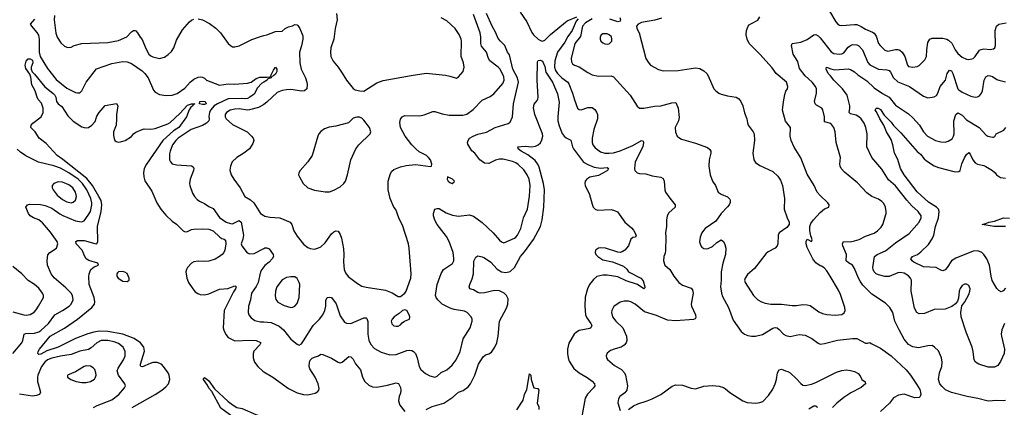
# Model space of a CAD drawing. Header units: inches. Extents: x 1173000 to 1307049, y 522583 to 678455.
# Tile 490 of 617: x 1217732 to 1226880, y 644391 to 647991. Entities that reach past the tile are written whole.
import ezdxf

# ---------------------------------------------------------------- set-up
doc = ezdxf.new("R2010")
doc.units = ezdxf.units.IN
doc.header["$MEASUREMENT"] = 0
doc.layers.add('B2614', color=7, linetype='Continuous')
doc.layers.add('B2624', color=7, linetype='Continuous')

msp = doc.modelspace()

# ---------------------------------------------------------------- linework, layer by layer
at = {"layer": 'B2614', "color": 5}
for points, elevation in [([(1217870, 647994.7), (1217830.8, 647950), (1217842.8, 647930), (1217893, 647873), (1217906.5, 647846.5), (1217914.4, 647810), (1217912.1, 647690), (1217923.2, 647650), (1217990, 647537), (1218070, 647434.7), (1218170, 647354), (1218250, 647314), (1218270, 647310.4), (1218290, 647313), (1218309.7, 647330.3), (1218348.7, 647411.3), (1218446.6, 647533.4), (1218590, 647583.7), (1218690, 647602.9), (1218730, 647599.1), (1218770, 647582.8), (1218870, 647515.2), (1218896.5, 647490), (1218925.4, 647450), (1218975.9, 647335.9), (1218990, 647317.1), (1219030, 647297.4), (1219092.6, 647287.4), (1219150, 647288.9), (1219194.8, 647305.2), (1219266.6, 647353.4), (1219315.1, 647410), (1219350, 647437.1), (1219390, 647457.3), (1219410, 647460.7), (1219430, 647457.3), (1219450, 647446.8), (1219468.7, 647428.7), (1219590, 647383.7), (1219670, 647395.5), (1219728.6, 647391.4), (1219850, 647402), (1219883, 647410), (1219930, 647443.2), (1219963.6, 647456.4), (1220000, 647456.1)], 1040), ([(1218056.3, 648030), (1218053.2, 647990), (1218067.3, 647867.3), (1218080.3, 647830), (1218115.1, 647775.1), (1218150, 647745.5), (1218170, 647735.5), (1218190, 647732.7), (1218210, 647735.5), (1218239, 647750), (1218310, 647770.3), (1218550, 647777.7), (1218650, 647798.3), (1218727.3, 647832.7), (1218770, 647878.4), (1218790, 647891.8), (1218802, 647890), (1218810, 647888), (1218828, 647870), (1218850.2, 647830.2), (1218870, 647805.5), (1218903.8, 647723.8), (1218931.2, 647671.2), (1218950, 647654), (1218970, 647645.3), (1219030, 647632), (1219076.3, 647643.7), (1219112.9, 647667.1), (1219143.1, 647696.9), (1219163.1, 647730), (1219190, 647801), (1219243.7, 647896.3), (1219309.7, 647970.3), (1219330, 647986), (1219350, 647994.4)], 1060), ([(1219390, 647998), (1219430, 647990.3), (1219496.6, 647956.6), (1219553.5, 647913.5), (1219599, 647870), (1219670, 647770.4), (1219690, 647750.4), (1219710, 647740.4), (1219730, 647737.6), (1219770, 647748.5), (1219890, 647806.7), (1219970, 647836.1), (1220000, 647843.9)], 1060), ([(1218778, 644390), (1218992.4, 644510), (1219054, 644550), (1219090, 644580.3), (1219114.6, 644610), (1219127.4, 644650), (1219121.4, 644690), (1219110.6, 644710), (1219070, 644770.7), (1219050, 644789.8), (1219010, 644806.9), (1218970, 644806.9), (1218927.6, 644792.4), (1218890, 644773.5), (1218870, 644767), (1218859.3, 644770), (1218854.9, 644774.9), (1218854, 644790), (1218892.5, 644912.5), (1218885.6, 644950), (1218855.4, 644990), (1218794.6, 645030), (1218690, 645069.2), (1218550, 645094.1), (1218470, 645097.8), (1218421.1, 645090), (1218365.8, 645074.2), (1218250.3, 645030), (1218090, 644948.4), (1217986, 644914), (1217930, 644884.6), (1217910, 644882.4), (1217900.4, 644890), (1217904.2, 644910), (1217916.1, 644930), (1218015.3, 645050), (1218150, 645126.8), (1218270.7, 645210), (1218401.8, 645318.2), (1218426.6, 645350), (1218430.8, 645370), (1218424.2, 645410), (1218377.3, 645530), (1218374, 645606), (1218377, 645630), (1218393.2, 645670), (1218424.1, 645695.9), (1218466, 645710), (1218459, 645730), (1218374.8, 645754.8), (1218350.6, 645770.6), (1218336.8, 645790), (1218311.6, 645851.6), (1218256.2, 645910), (1218253.2, 645930), (1218270, 645939.3), (1218330, 645938.5), (1218430, 645911.3), (1218450, 645910.4), (1218459.8, 645930), (1218455, 646070), (1218489.1, 646210), (1218497.1, 646270), (1218488.7, 646310), (1218469.1, 646350), (1218408.4, 646450), (1218355, 646515), (1218132.5, 646692.5), (1218079.4, 646730), (1217979.8, 646839.8), (1217912.7, 646890), (1217876, 646950), (1217837.2, 646990), (1217839.3, 647010), (1217855.1, 647030), (1217931.6, 647090), (1217949.7, 647130), (1217950.5, 647169.5), (1217934.5, 647214.5), (1217904.5, 647250), (1217894, 647270), (1217874.8, 647330), (1217846.1, 647386.1), (1217835.6, 647455.6), (1217825.1, 647485.1), (1217790, 647536.3), (1217784.2, 647570), (1217792.9, 647607.1), (1217810, 647627.7), (1217830, 647626), (1217850, 647613.6), (1217854.6, 647590), (1217837.6, 647550), (1217837.6, 647530), (1217847.5, 647507.5), (1217870, 647485.6), (1217965.9, 647365.9), (1218039.5, 647310), (1218059.2, 647290), (1218069.2, 647270), (1218073.1, 647230), (1218090, 647210.2), (1218123.5, 647183.5), (1218178.8, 647098.8), (1218229.3, 647049.3), (1218310, 646996.5), (1218330, 646988.7), (1218353.9, 646986.1), (1218370.9, 646989.1), (1218402.9, 647010), (1218433.6, 647046.4), (1218450, 647094.8), (1218469.6, 647130), (1218526.2, 647193.8), (1218633.2, 647213.2), (1218643.8, 647190), (1218630.5, 647110.5), (1218633, 647070), (1218628.5, 647010), (1218605.5, 646950), (1218604.4, 646915.6), (1218608.8, 646888.8), (1218617.3, 646870), (1218630, 646859.1), (1218650, 646853), (1218670, 646854.9), (1218713.2, 646870), (1218770, 646905.5), (1218789.7, 646930.3), (1218810, 646945.5), (1218869.7, 646970.3), (1218890, 646976.4), (1218950, 646973.4), (1218990, 646981.3), (1219110, 647022.8), (1219130, 647035.3), (1219219.4, 647120.6), (1219290, 647196), (1219329.2, 647210), (1219361, 647210), (1219341.1, 647198.9), (1219340.3, 647190), (1219323, 647177), (1219306.1, 647153.9), (1219281.5, 647090), (1219210, 646990.6), (1219161.6, 646958.4), (1219060.9, 646870), (1218911.1, 646650), (1218890.2, 646610), (1218883.2, 646570), (1218884.4, 646530), (1218895.1, 646495.1), (1218959.3, 646399.3), (1219005.5, 646290), (1219042.4, 646230), (1219090, 646176.4), (1219150, 646120.4), (1219190, 646092.7), (1219250, 646030.4), (1219270, 646020.3), (1219290, 646022), (1219330, 646041.3), (1219350, 646045.7), (1219430, 646049.3), (1219490, 646045.8), (1219530.3, 646030), (1219592.7, 645970), (1219610, 645959), (1219632.5, 645952.5), (1219643.2, 645943.2), (1219648.8, 645910), (1219639, 645850), (1219630.1, 645830), (1219613.1, 645810), (1219590, 645792.5), (1219550, 645768), (1219490, 645749.3), (1219450, 645744.3), (1219390, 645748.9), (1219350, 645741), (1219328.9, 645730), (1219292.3, 645687.7), (1219280.8, 645670), (1219276.9, 645650), (1219285.8, 645590), (1219299.5, 645550), (1219339.5, 645490), (1219363.5, 645463.5), (1219387.6, 645447.6), (1219410, 645439.1), (1219450, 645434.4), (1219490, 645443.5), (1219590, 645487.5), (1219666.3, 645493.7), (1219730, 645518.3), (1219737.3, 645517.3), (1219743.8, 645510), (1219736.9, 645490), (1219717.8, 645462.2), (1219631.8, 645290), (1219624, 645130), (1219627.9, 645107.9), (1219646.6, 645066.6), (1219670, 645038), (1219730, 645007.6), (1219870, 645015), (1219931, 645010), (1219970, 644992.4), (1219972, 644990), (1219964.6, 644970), (1219909, 644911), (1219900.2, 644890), (1219900.2, 644850), (1219913.4, 644810), (1219944, 644770), (1219990, 644726.3), (1220000, 644720.4)], 1020), ([(1220000, 647411.6), (1219980.4, 647399.6), (1219941.9, 647358.1), (1219910, 647299.3), (1219870, 647269.9), (1219850, 647259.3), (1219830, 647256), (1219790, 647260.1), (1219670, 647254.9), (1219570, 647210.9), (1219538.8, 647190), (1219504.4, 647150), (1219494.4, 647130), (1219488.3, 647091.8), (1219493, 647070), (1219489.3, 647050), (1219469.2, 647030), (1219430, 647007.9), (1219324.5, 646970), (1219205.2, 646890), (1219181.8, 646870), (1219152, 646830), (1219129.4, 646770), (1219125.3, 646745.3), (1219124.7, 646690), (1219133.4, 646670), (1219150, 646652), (1219190, 646641.5), (1219330, 646632.7), (1219343.8, 646623.8), (1219350.4, 646610), (1219348.5, 646590), (1219316, 646510), (1219310.3, 646470.3), (1219312, 646450), (1219339.3, 646379.3), (1219356.4, 646350), (1219382, 646322), (1219404.4, 646304.4), (1219450, 646283.1), (1219490, 646256), (1219530, 646236), (1219590, 646152.6), (1219650, 646108.7), (1219690, 646096.8), (1219710, 646096.1), (1219770, 646126.8), (1219789.1, 646109.1), (1219811.9, 645990), (1219806.9, 645953.1), (1219790.2, 645910), (1219797, 645890), (1219845.2, 645825.2), (1219870, 645815.3), (1219910, 645819), (1220000, 645865.1)], 1040), ([(1220000, 647203.1), (1219990, 647195.8), (1219950, 647176.4), (1219867.7, 647152.2), (1219848.9, 647151.1), (1219770, 647163.5), (1219730, 647160.8), (1219687.7, 647150), (1219654.4, 647130), (1219642.6, 647110), (1219642, 647090), (1219649.2, 647069.2), (1219710, 647018.4), (1219844.9, 646950), (1219887.3, 646910), (1219902.8, 646890), (1219906.8, 646870), (1219898.5, 646841.5), (1219866, 646790), (1219814.8, 646750), (1219750, 646711.8), (1219708, 646670), (1219690.5, 646630), (1219685.8, 646594.2), (1219698, 646550), (1219720.5, 646510), (1219779.3, 646430), (1219824, 646350), (1219876.5, 646316.5), (1219909, 646289), (1219970.3, 646190.3), (1220000, 646171.3)], 1060), ([(1217670, 644888.9), (1217750.8, 644990), (1217760.9, 645010), (1217775.1, 645070), (1217790, 645077.4), (1217870, 645078.2), (1217909.9, 645090.1), (1217930, 645103.8), (1218000.4, 645170), (1218060.4, 645250), (1218130, 645288.3), (1218192.3, 645330), (1218210.9, 645350), (1218228.7, 645390), (1218223.9, 645430), (1218211.5, 645451.5), (1218160.8, 645500.8), (1218052.5, 645592.5), (1218026.2, 645630), (1217991.2, 645710), (1217988.2, 645750), (1217993.6, 645806.4), (1218012.7, 645830), (1218073.3, 645870), (1218086.6, 645910), (1218079.1, 645930), (1218018.1, 646018.2), (1217944.8, 646104.8), (1217910, 646131.1), (1217862, 646150), (1217829.4, 646170), (1217814.5, 646190), (1217789.5, 646250.5), (1217804, 646270), (1217824, 646276), (1217926.8, 646273.2), (1217970, 646265), (1218030, 646239.8), (1218106.5, 646186.5), (1218133.1, 646173.1), (1218250, 646123.8), (1218305.4, 646114.6), (1218330, 646123.6), (1218370, 646173.8), (1218390, 646210.4), (1218404, 646270), (1218403.2, 646290), (1218392.2, 646330), (1218356.6, 646410), (1218315.9, 646470), (1218275.8, 646510), (1218190, 646569.9), (1218110, 646612), (1218050, 646634.9), (1217906.5, 646666.5), (1217790, 646726.4), (1217739.5, 646759.5), (1217710, 646787.2)], 1040), ([(1217670, 645275.9), (1217770, 645249.3), (1217793.3, 645246.7), (1217830, 645251.5), (1217866.3, 645273.7), (1217884.5, 645295.5), (1217908.5, 645330), (1217952.6, 645410), (1217952.3, 645430), (1217944.8, 645450), (1217910, 645497.7), (1217870, 645532.2), (1217809.9, 645569.9), (1217751.7, 645631.7), (1217670, 645698)], 1060), ([(1220000, 645694), (1219980.6, 645670), (1219971, 645650), (1219949.2, 645550), (1219930, 645513.3), (1219886.7, 645450), (1219875.8, 645390), (1219857.3, 645330), (1219855.2, 645270), (1219862.3, 645250), (1219882.2, 645222.2), (1219917.8, 645197.8), (1219970, 645185.8), (1220000, 645183.6)], 1040), ([(1218419.6, 644390), (1218452.2, 644407.8), (1218590, 644459.7), (1218654.3, 644510), (1218705.1, 644570), (1218714, 644590), (1218709.6, 644610), (1218649.8, 644690), (1218638, 644730), (1218645.8, 644754.2), (1218696, 644830), (1218713.5, 644870), (1218712.9, 644910), (1218693.1, 644950), (1218650, 644984), (1218610, 645000.2), (1218550, 645012.5), (1218490.7, 645010), (1218449.2, 644990.8), (1218397.8, 644942.2), (1218371.8, 644928.2), (1218290, 644913.2), (1218210, 644880.2), (1218110, 644865), (1218030, 644846.9), (1217990, 644830.4), (1217965.1, 644810), (1217935.1, 644770), (1217901.8, 644690), (1217897.3, 644670), (1217898.1, 644630), (1217927.2, 644530), (1217917.1, 644510), (1217890, 644499.2), (1217850, 644495.5), (1217730, 644514)], 1040), ([(1220000, 644019), (1219993.8, 644033.8), (1219922.8, 644122.8), (1219844.7, 644184.7), (1219778, 644230), (1219757, 644250), (1219729.4, 644290), (1219602, 644382), (1219516.3, 644536.3), (1219490, 644568.2), (1219476.6, 644596.6), (1219440.7, 644650), (1219441.2, 644658.8), (1219450, 644666.8), (1219472.4, 644652.4), (1219490, 644636.4), (1219542.8, 644562.8), (1219670, 644444.2), (1219717.1, 644410), (1219750.8, 644390), (1219798.9, 644378.9), (1219924.9, 644324.9), (1220000, 644299)], 980)]:
    msp.add_lwpolyline(points, dxfattribs=dict(at, elevation=elevation))
for points, elevation in [([(1219430, 647203.4), (1219402.7, 647210), (1219407.3, 647230), (1219430, 647235.4), (1219457.1, 647230), (1219464.6, 647210), (1219450, 647204)], 1020), ([(1218090, 646483.5), (1218050.2, 646469.8), (1218034.4, 646450), (1218034, 646430), (1218043.7, 646410), (1218081.9, 646361.9), (1218130, 646321.2), (1218170, 646298.2), (1218210, 646290.2), (1218230, 646295.6), (1218250, 646314.9), (1218260.7, 646350), (1218252.2, 646390), (1218226.8, 646430), (1218190, 646457.3), (1218130, 646483.2)], 1060), ([(1218688, 645652), (1218650.8, 645649.2), (1218640.7, 645639.3), (1218636, 645630), (1218636, 645610), (1218646.8, 645590), (1218690, 645563.1), (1218730, 645559.3), (1218749.2, 645570), (1218749.3, 645590), (1218730, 645632.3), (1218710, 645646.6)], 1020), ([(1218350, 644775.3), (1218330, 644769.7), (1218250, 644721.3), (1218178, 644690), (1218178, 644670), (1218208.6, 644648.6), (1218258, 644630), (1218310, 644621.7), (1218350, 644621.7), (1218390, 644628.8), (1218426.7, 644653.3), (1218437.6, 644670), (1218442.4, 644690), (1218441.3, 644710), (1218430, 644740.9), (1218416.5, 644756.5), (1218390, 644772.2)], 1060)]:
    msp.add_lwpolyline(points, close=True, dxfattribs=dict(at, elevation=elevation))
at = {"layer": 'B2624', "color": 5}
for points, elevation in [([(1220000, 645183.6), (1220070, 645178.5), (1220144.3, 645144.3), (1220183.6, 645110), (1220250, 645023.8), (1220310, 644977.1), (1220330, 644967.7), (1220350, 644979.3), (1220370, 645006.7), (1220460.4, 645150), (1220518.5, 645210), (1220550, 645250.4), (1220567.8, 645290), (1220575.3, 645330), (1220578, 645382), (1220589.4, 645410), (1220610, 645414.9), (1220630, 645410.4), (1220673.1, 645353.1), (1220710, 645240.4), (1220750, 645182), (1220770, 645173.4), (1220810, 645168), (1220930, 645222.6), (1220950, 645221.3), (1220956.2, 645216.2), (1220967.9, 645187.9), (1220966, 645070), (1220975, 645015), (1220994.2, 644974.2), (1221030, 644936.9), (1221090, 644904), (1221170, 644876.5), (1221230, 644882.3), (1221330, 644917.7), (1221350, 644920.9), (1221376.7, 644916.7), (1221390.2, 644910.2), (1221410.2, 644890), (1221425.2, 644850), (1221445.3, 644770), (1221460.8, 644740.8), (1221503.8, 644703.8), (1221541.8, 644681.8), (1221590, 644670.3), (1221610, 644678.7), (1221647, 644713), (1221700.4, 644739.6), (1221750, 644781.7), (1221788.6, 644830), (1221823.8, 644910), (1221853.8, 645026.2), (1221918.3, 645130), (1221936, 645190), (1221935.1, 645210), (1221927.3, 645230), (1221890, 645271.8), (1221864.4, 645284.4), (1221770, 645297.6), (1221730.7, 645310.7), (1221658.4, 645350), (1221616.2, 645390), (1221603, 645410), (1221596.9, 645430), (1221598, 645450), (1221612.1, 645530), (1221647.1, 645632.9), (1221670.9, 645669.1), (1221752.9, 645727.1), (1221764.7, 645750), (1221766.6, 645773.4), (1221758.7, 645830), (1221723.5, 645930), (1221697.4, 645977.4), (1221609.7, 646090), (1221588, 646130), (1221577.6, 646170), (1221577.6, 646190), (1221589.3, 646230), (1221610, 646238), (1221630, 646236.4), (1221695.9, 646195.9), (1221754.4, 646174.4), (1221810, 646167.3), (1221910, 646176.9), (1221947.2, 646167.2), (1222030, 646108.5), (1222130.9, 646010.9), (1222190, 645943.1), (1222210, 645926.4), (1222230, 645919.3), (1222330, 645960.2), (1222343, 645970), (1222356.8, 645990), (1222388.3, 646051.7), (1222414, 646150), (1222449, 646231), (1222470, 646352), (1222474.8, 646450), (1222465.8, 646510), (1222445.8, 646550), (1222415.5, 646595.5), (1222364.8, 646644.8), (1222341.7, 646661.7), (1222310, 646675.3), (1222223.6, 646696.4), (1222190, 646694.3), (1222154.5, 646685.5), (1222090, 646656.3), (1222050, 646658.7), (1222008, 646688), (1221962.4, 646750), (1221934.2, 646774.2), (1221894.8, 646834.8), (1221892.3, 646850), (1221898.4, 646870), (1221912, 646890), (1221944.5, 646910), (1221990, 646927.5), (1222070, 646944.7), (1222149.1, 646990.9), (1222270, 647025.7), (1222290, 647039.3), (1222312.1, 647087.9), (1222320.2, 647210), (1222368.1, 647410), (1222358.9, 647450), (1222314.3, 647530), (1222283.1, 647663.1), (1222264.8, 647690), (1222238.4, 647750), (1222198.2, 647790), (1222177.7, 647817.7), (1222157, 647870), (1222123, 647930), (1222069.9, 648050)], 1040), ([(1220676.9, 648050), (1220680.9, 647990), (1220662.4, 647910), (1220652, 647810), (1220624.2, 647730), (1220619.5, 647690), (1220623.7, 647650), (1220645.4, 647605.4), (1220690, 647550.7), (1220730, 647495.5), (1220770, 647427.7), (1220830, 647351), (1220850, 647341), (1220892, 647330), (1220930, 647326.7), (1221050, 647403.7), (1221110, 647425.3), (1221370, 647473.7), (1221510, 647493.7), (1221690, 647474.9), (1221730, 647467.7), (1221791.5, 647448.5), (1221810, 647458.8), (1221852.3, 647510), (1221860.7, 647550), (1221854.3, 647590), (1221833.6, 647650), (1221837.6, 647790), (1221834.2, 647810), (1221814.6, 647854.6), (1221779.7, 647910), (1221701.7, 647981.7), (1221647.4, 648007.4)], 1080), ([(1222382.4, 648062.4), (1222445.4, 647970), (1222490, 647871.3), (1222506, 647850), (1222550, 647808.7), (1222570, 647796.3), (1222590, 647792.7), (1222610, 647800.2), (1222665.1, 647854.9), (1222819.9, 647980.1), (1222910, 648018.9)], 1040), ([(1225256.1, 648070), (1225314, 647970), (1225332.2, 647950), (1225350, 647940.2), (1225370, 647936.5), (1225487.5, 647947.5), (1225510, 647944.9), (1225550, 647927.6), (1225590, 647901.8), (1225655.1, 647875.1), (1225670, 647864.9), (1225690, 647838.4), (1225712.9, 647770), (1225726.3, 647750), (1225770, 647706.7), (1225798.7, 647698.7), (1225870, 647712.8), (1225890, 647714.5), (1225910, 647709.1), (1225930.7, 647690.7), (1225955.2, 647650), (1225980.5, 647570), (1225990, 647557.3), (1226030, 647548.7), (1226070, 647555.3), (1226090, 647564.9), (1226143.1, 647616.9), (1226156.9, 647650), (1226159.7, 647710), (1226170, 647778.8), (1226189.6, 647810), (1226210, 647818.5), (1226310, 647818.5), (1226346.8, 647810), (1226361.8, 647801.8), (1226392.2, 647772.2), (1226424.2, 647710), (1226450, 647678), (1226490, 647644.2), (1226530, 647624.5), (1226550, 647621.2), (1226590, 647631.5), (1226610.5, 647649.5), (1226650, 647708.7), (1226664.4, 647715.6), (1226690, 647721.3), (1226750, 647714.9), (1226779.6, 647720.4), (1226791.5, 647728.5), (1226797.6, 647750), (1226795.8, 647890), (1226807.9, 647932.1), (1226830.7, 647949.3), (1226897.9, 647962.1)], 1080), ([(1220000, 646171.3), (1220010, 646164.9), (1220056.2, 646156.2), (1220150, 646150.3), (1220244.9, 646110), (1220260.4, 646090), (1220278.4, 646030), (1220310, 645980.7), (1220370, 645907.3), (1220410, 645873.4), (1220430, 645865.5), (1220470, 645859.1), (1220510, 645870.6), (1220530, 645882), (1220570, 645918), (1220630, 646000.5), (1220650, 646019.3), (1220670, 646030.4), (1220690, 646027.3), (1220710, 645994.8), (1220721.6, 645961.6), (1220742, 645862), (1220745.2, 645810), (1220741.4, 645741.4), (1220747.9, 645670), (1220759.3, 645639.3), (1220784.3, 645604.3), (1220870, 645539.5), (1220910, 645517), (1220950, 645506.3), (1221130, 645478.5), (1221192.4, 645452.4), (1221250, 645420.7), (1221270, 645421), (1221310, 645450.8), (1221323.7, 645470), (1221366, 645590), (1221368, 645630), (1221351.3, 645870), (1221344.2, 645910), (1221293.2, 646073.2), (1221256.3, 646150), (1221228.2, 646228.2), (1221209.8, 646249.8), (1221175.8, 646330), (1221155.6, 646410), (1221157, 646490), (1221176.6, 646563.4), (1221190, 646582.8), (1221210, 646598), (1221270, 646625.5), (1221323.3, 646636.7), (1221410, 646644.9), (1221550, 646626.8), (1221558, 646630), (1221562, 646650), (1221549.2, 646690), (1221532, 646710), (1221512, 646730), (1221444.8, 646764.8), (1221411.5, 646791.5), (1221374.7, 646830), (1221312.6, 646910), (1221271.3, 646990), (1221263.6, 647036.4), (1221271.5, 647068.5), (1221286, 647090), (1221310, 647101.6), (1221450, 647097.4), (1221490, 647105.7), (1221570, 647137), (1221590, 647138.7), (1221656.7, 647116.7), (1221723, 647103), (1221850, 647105.5), (1221886.7, 647113.3), (1221944.2, 647155.8), (1222030, 647243.7), (1222103.3, 647276.7), (1222138.6, 647301.4), (1222220.2, 647399.8), (1222233.4, 647430), (1222230, 647460.7), (1222196.1, 647530), (1222178.3, 647550), (1222099.1, 647610), (1222086.8, 647630), (1222069.8, 647689.8), (1222023.9, 647743.9), (1222016.5, 647770), (1222017, 647830), (1222011.3, 647870), (1221950, 648038.7)], 1060), ([(1222920.9, 647999.1), (1222903.4, 647976.6), (1222864.4, 647890), (1222825, 647835), (1222797.4, 647782.6), (1222729.2, 647690), (1222704.2, 647610), (1222700.8, 647550), (1222710, 647520.2), (1222729.5, 647490), (1222770, 647452.1), (1222825.8, 647410), (1222835.8, 647395.8), (1222867.5, 647310), (1222885.6, 647245.6), (1222916.3, 647170), (1222930, 647156.3), (1222950, 647154.4), (1223010, 647174.4), (1223050, 647176), (1223077.3, 647157.3), (1223092.7, 647132.7), (1223100.3, 647110), (1223099.2, 647070), (1223066, 646970), (1223050.2, 646890.2), (1223051, 646851), (1223058, 646830), (1223079.5, 646799.5), (1223130, 646763.1), (1223170, 646750.3), (1223210.2, 646750.2), (1223250, 646754.8), (1223310, 646772.4), (1223430, 646821.5), (1223510, 646870.2), (1223523.9, 646863.9), (1223529, 646849), (1223520.7, 646810), (1223450.2, 646670), (1223443.6, 646610), (1223447.4, 646590), (1223468, 646570), (1223490, 646560.9), (1223550, 646559.5), (1223610, 646540.9), (1223690, 646528.7), (1223710, 646517.1), (1223720.3, 646490), (1223727, 646410), (1223733.4, 646390), (1223771.7, 646331.7), (1223821, 646270), (1223821, 646250), (1223762.7, 646197.2), (1223748.4, 646170), (1223742.6, 646130), (1223742, 646070), (1223732.3, 646012.3), (1223736, 645970), (1223733.8, 645846.2), (1223730, 645822), (1223716.3, 645790), (1223714, 645750), (1223727.3, 645710), (1223771.7, 645671.7), (1223810, 645607.3), (1223856.3, 645550), (1223890, 645526), (1223970, 645497.3), (1223983, 645483), (1223990.4, 645450), (1223971.8, 645350), (1223974.9, 645330), (1224012, 645250), (1224014.9, 645225.1), (1224007.9, 645212.1), (1223994, 645206), (1223830, 645192.9), (1223750, 645198.4), (1223650, 645242.3), (1223537.4, 645277.4), (1223450, 645348), (1223410, 645369.6), (1223390, 645375.1), (1223350, 645377.6), (1223310, 645367.3), (1223253.9, 645326.1), (1223232.4, 645290), (1223230.4, 645270), (1223241.3, 645230), (1223270.4, 645190), (1223337, 645130), (1223370.5, 645050), (1223373.4, 645010), (1223367.3, 644990), (1223350, 644967), (1223321, 644950), (1223265.1, 644934.9), (1223222.5, 644917.5), (1223190, 644892.3), (1223182, 644870), (1223184, 644850), (1223193.7, 644833.7), (1223259.4, 644779.4), (1223322.2, 644742.2), (1223350.3, 644710), (1223361.3, 644690), (1223381, 644590), (1223374, 644550), (1223355.2, 644524.8), (1223308.3, 644491.7), (1223296.3, 644470), (1223290.8, 644430.8), (1223310, 644362)], 1040), ([(1223050, 647997.5), (1222990, 647962.5), (1222962.9, 647930), (1222944, 647836), (1222890.1, 647769.9), (1222856.5, 647630), (1222859.6, 647599.6), (1222870, 647582.4), (1222887.7, 647570), (1222930, 647553.1), (1223010, 647499.6), (1223050, 647479), (1223110, 647466.5), (1223228.7, 647468.7), (1223250, 647461.6), (1223403.8, 647290), (1223468.6, 647188.6), (1223490, 647170.7), (1223530, 647168.5), (1223630, 647187.9), (1223690, 647190.4), (1223790, 647219.3), (1223830, 647220.7), (1223849.1, 647170), (1223858, 647082), (1223852.4, 647050), (1223823.8, 646990), (1223826.2, 646946.2), (1223840.7, 646910), (1223855.2, 646895.2), (1223882, 646882), (1224010, 646843.8), (1224122.3, 646802.3), (1224145.1, 646785.1), (1224152.4, 646770), (1224152.2, 646750), (1224139.5, 646690), (1224136.4, 646630), (1224148.2, 646550), (1224170, 646491.3), (1224196.3, 646450), (1224222, 646390), (1224250, 646370.5), (1224310, 646346), (1224330, 646322.8), (1224334.6, 646310), (1224333.1, 646293.1), (1224323.7, 646270), (1224310, 646251.8), (1224250, 646191.8), (1224199.6, 646120.4), (1224100.7, 646050), (1224085.8, 646034.1), (1224070.6, 646010), (1224055.5, 645970), (1224048.4, 645928.4), (1224060.7, 645890), (1224070, 645878.8), (1224090, 645865.5), (1224110, 645861.6), (1224130, 645864.4), (1224170, 645884.4), (1224210, 645922), (1224250, 645946), (1224270, 645932), (1224284.1, 645904.1), (1224292.7, 645870), (1224290.4, 645810), (1224265.3, 645730), (1224250.2, 645649.8), (1224250.2, 645570), (1224244.6, 645510), (1224251.5, 645451.5), (1224260.6, 645420.6), (1224316.9, 645316.9), (1224360.4, 645200.4), (1224434.3, 645094.3), (1224466.8, 645070), (1224497.7, 645057.7), (1224530.3, 645050.3), (1224570, 645051.5), (1224632.6, 645067.4), (1224730, 645124.6), (1224750, 645130.3), (1224768.7, 645128.7), (1224790, 645113), (1224830, 645070.6), (1224850, 645058), (1224890, 645048.4), (1224973.3, 645066.7), (1225030, 645060.9), (1225090.9, 645030.9), (1225150, 644986), (1225170, 644977), (1225210, 644981.7), (1225330, 645013.8), (1225470, 645031.1), (1225510, 645031), (1225590, 644986.4), (1225610, 644986), (1225630, 644994), (1225642.8, 644982.8), (1225730, 644939.5), (1225828.2, 644868.2), (1225970, 644738), (1226008.2, 644690), (1226065.1, 644605.1), (1226094.6, 644554.6), (1226101.6, 644530), (1226103.8, 644510), (1226097.3, 644490), (1226090, 644482.7), (1226050, 644477), (1225950, 644511.8), (1225897.3, 644502.7), (1225850, 644479.3), (1225813.4, 644430), (1225730, 644351.8)], 1060), ([(1223307.8, 648010), (1223315.2, 647990), (1223310, 647977), (1223290, 647972.5), (1223214.7, 647994.7)], 1060), ([(1223694.2, 648005.8), (1223634.6, 647985.4), (1223510, 647964.5), (1223477.1, 647950), (1223463.6, 647930), (1223466.7, 647910), (1223488.5, 647868.5), (1223550.4, 647630), (1223570, 647596.3), (1223593.4, 647570), (1223667.7, 647527.7), (1223710, 647515.8), (1223850, 647518.7), (1224010, 647545.3), (1224050, 647536.4), (1224090, 647516.4), (1224117.1, 647490), (1224130.3, 647470), (1224181, 647350), (1224198.8, 647330), (1224226.8, 647310), (1224250, 647300.4), (1224310, 647282.6), (1224390.3, 647270.3), (1224415.1, 647255.1), (1224433.4, 647230), (1224450, 647191.3), (1224466.6, 647126.6), (1224488, 647070), (1224493.2, 647033.2), (1224502, 647010), (1224546, 646950), (1224554.9, 646930), (1224559.1, 646870), (1224543, 646750), (1224553.4, 646690), (1224570, 646664.9), (1224610, 646637.1), (1224730, 646581.6), (1224776.7, 646536.7), (1224799.6, 646499.6), (1224818.3, 646450), (1224839.3, 646330), (1224834.9, 646230), (1224861.5, 646150), (1224880.2, 646110), (1224881.6, 646090), (1224859.3, 646060.7), (1224788.5, 646010), (1224778.4, 645990), (1224777.1, 645910), (1224770, 645889.3), (1224750.7, 645870), (1224686.3, 645833.7), (1224665.2, 645814.8), (1224559.5, 645680.5), (1224494.6, 645625.4), (1224472.1, 645590), (1224467.6, 645570), (1224472, 645550), (1224550.2, 645430.2), (1224590.6, 645390), (1224624, 645370), (1224657.5, 645357.5), (1224710, 645349.1), (1224810, 645349.3), (1224910, 645335.2), (1224950, 645335), (1225010, 645344.9), (1225050, 645343.6), (1225075.1, 645335.1), (1225158.4, 645278.4), (1225190, 645262.3), (1225232.8, 645252.8), (1225310, 645246.5), (1225370, 645252.4), (1225392.2, 645267.8), (1225400.5, 645290), (1225397.8, 645317.8), (1225359.1, 645439.1), (1225340, 645480), (1225263, 645610), (1225230, 645657.2), (1225206.6, 645686.6), (1225182, 645702), (1225170, 645704.5), (1225130, 645734), (1225100.5, 645770), (1225050, 645875.3), (1225039.3, 645910), (1225039, 645930), (1225050, 645951.3), (1225090, 645932), (1225094.5, 645945.5), (1225090, 645968), (1225082, 645982), (1225074.7, 646030), (1225073.6, 646070), (1225081.7, 646098.3), (1225106.7, 646133.3), (1225170, 646199.1), (1225210, 646234.8), (1225249, 646251), (1225253.2, 646270), (1225241.2, 646290), (1225170, 646357), (1225142.9, 646390), (1225113.6, 646450), (1225050, 646557.2), (1224990, 646709.2), (1224926.7, 646806.7), (1224900.5, 646870), (1224891.2, 646910), (1224893.3, 646990), (1224847.9, 647047.9), (1224821, 647150), (1224828.2, 647228.2), (1224842.4, 647297.6), (1224850, 647326), (1224865.2, 647350), (1224869.3, 647370), (1224855.6, 647410), (1224761.1, 647490), (1224722.4, 647542.4), (1224610, 647671.2), (1224511.1, 647770), (1224489.8, 647810), (1224483.5, 647850), (1224484.5, 647890), (1224500.5, 647930), (1224510, 647942.4), (1224530, 647955.8), (1224590, 647985.5), (1224610, 648016)], 1080), ([(1220000, 647843.9), (1220028.7, 647851.3), (1220110, 647880.7), (1220170, 647884.9), (1220198, 647910), (1220230, 647925.7), (1220266.2, 647933.8), (1220290, 647944.9), (1220310, 647942.3), (1220317.1, 647937.1), (1220336.5, 647910), (1220362.2, 647842.2), (1220362.8, 647810), (1220351.8, 647748.2), (1220332.4, 647690), (1220336.5, 647590), (1220347.7, 647530), (1220386.7, 647450), (1220399.3, 647410), (1220403, 647390), (1220398.8, 647350), (1220378, 647330), (1220354.4, 647325.6), (1220250, 647341.7), (1220210, 647340.4), (1220170, 647332.6), (1220125.9, 647314.1), (1220030, 647224.7), (1220000, 647203.1)], 1060), ([(1226890, 644454), (1226870, 644449.7), (1226810, 644453), (1226730, 644448), (1226633.4, 644473.4), (1226535.3, 644490), (1226390, 644527.8), (1226333.1, 644553.1), (1226302.4, 644582.4), (1226282.4, 644610), (1226268.3, 644648.3), (1226276.9, 644710), (1226299.2, 644770), (1226304, 644810), (1226296.3, 644850), (1226270, 644916.2), (1226233.3, 644950), (1226210, 644963.5), (1226170, 644961), (1226082.5, 644942.5), (1226030.9, 644950.9), (1225990, 644973.3), (1225950, 645024.2), (1225902.3, 645110), (1225862.8, 645190), (1225845.1, 645270), (1225817.3, 645317.3), (1225777.8, 645357.8), (1225650, 645442.6), (1225614, 645474), (1225566, 645526), (1225541.6, 645561.6), (1225525, 645590), (1225490, 645680.5), (1225470.9, 645710), (1225431.4, 645731.4), (1225409.7, 645750), (1225415.7, 645810), (1225379.8, 645890), (1225377.4, 645910), (1225387, 645930), (1225448.4, 645928.4), (1225490, 645936.3), (1225531.6, 645950), (1225590, 645981.5), (1225670, 646008.8), (1225702.9, 646030), (1225737, 646063), (1225752.8, 646090), (1225782, 646190), (1225783.6, 646210), (1225777.6, 646250), (1225762.3, 646282.3), (1225743.1, 646303.1), (1225710, 646324), (1225650, 646349.7), (1225602.2, 646382.2), (1225515.4, 646475.4), (1225394.5, 646574.5), (1225366, 646610), (1225355.6, 646630), (1225353.6, 646650), (1225357.4, 646710), (1225318.7, 646850), (1225309.6, 646950), (1225297.6, 646990), (1225270, 647026.6), (1225210, 647042), (1225209.7, 647090), (1225194.2, 647154.1), (1225184.5, 647170), (1225136.2, 647196.2), (1225122.9, 647210), (1225117.6, 647230), (1225135.6, 647310), (1225135.1, 647350), (1225126.2, 647370), (1225094.2, 647410), (1225030.7, 647470), (1224977.5, 647537.5), (1224961.6, 647601.6), (1224919.7, 647670), (1224904.2, 647750), (1224909.4, 647770), (1224990, 647781.3), (1225050, 647807.3), (1225110, 647849), (1225130, 647853), (1225150, 647842), (1225170, 647821.7), (1225271, 647691), (1225298, 647678), (1225350, 647669.4), (1225370, 647672.8), (1225390, 647684.5), (1225430, 647735.6), (1225450, 647751.4), (1225470, 647760.7), (1225510, 647757.7), (1225530, 647747.1), (1225562.2, 647710), (1225613.5, 647593.5), (1225630.9, 647570.9), (1225710, 647531), (1225790, 647523.8), (1225810, 647517.6), (1225824.1, 647504.1), (1225851.3, 647450), (1225890, 647412.6), (1226000.5, 647370), (1226130, 647280.3), (1226170, 647264.4), (1226230, 647273), (1226250, 647288.2), (1226262.6, 647310), (1226283.1, 647370), (1226332.8, 647430), (1226350, 647490.7), (1226370, 647521.3), (1226390, 647514.9), (1226403.6, 647490), (1226449.4, 647350), (1226459, 647339), (1226490, 647318.6), (1226570, 647280.9), (1226610, 647271.6), (1226630, 647273.4), (1226650, 647283.1), (1226669.7, 647310), (1226677.2, 647330), (1226692.9, 647430), (1226710, 647460.3), (1226730, 647471.5), (1226750, 647470.3), (1226770, 647461.8), (1226810, 647435.4), (1226830, 647427.8), (1226890, 647414.3)], 1060), ([(1221510, 644370.3), (1221563.1, 644396.9), (1221672, 644430), (1221756.6, 644483.4), (1221809.6, 644530), (1221852.1, 644547.9), (1221898.8, 644581.2), (1221922, 644610), (1221960.4, 644690), (1221996, 644790), (1222039.3, 644860.7), (1222061, 644879), (1222090, 644888.5), (1222116.1, 644903.9), (1222148.2, 644950), (1222164.8, 644990), (1222178.4, 645050), (1222191.6, 645190), (1222256.2, 645310), (1222268.9, 645350), (1222270, 645397.2), (1222254.4, 645430), (1222234.6, 645450), (1222190, 645472.2), (1222144.8, 645475.2), (1222050, 645453.5), (1222011.9, 645451.9), (1221990, 645458), (1221950, 645480.7), (1221914, 645490), (1221909.6, 645509.6), (1221913.6, 645530), (1221936.8, 645583.2), (1221949.8, 645630), (1221953.3, 645746.7), (1221970, 645786), (1221990, 645796.3), (1222030, 645787.7), (1222050, 645778), (1222110, 645738.7), (1222170, 645674), (1222210, 645650.2), (1222250, 645642.6), (1222289.3, 645650.7), (1222330, 645689.1), (1222383.9, 645790), (1222423.8, 645836.2), (1222506, 645950), (1222569.8, 646070), (1222586.9, 646133.1), (1222602.2, 646250), (1222608.7, 646410), (1222598.8, 646470), (1222559.7, 646619.7), (1222547.8, 646650), (1222522.1, 646682.1), (1222454.8, 646734.8), (1222391.1, 646770), (1222365.1, 646790), (1222364.7, 646804.7), (1222358, 646810), (1222430, 646815.1), (1222490, 646811), (1222523.4, 646816.6), (1222550, 646829.2), (1222570, 646846.7), (1222584.2, 646875.8), (1222591.7, 646910), (1222590.5, 646930), (1222519.6, 647110), (1222507.3, 647172.7), (1222512.7, 647207.3), (1222541, 647239), (1222547.8, 647252.2), (1222549.7, 647270), (1222539.7, 647430), (1222542, 647598), (1222550, 647613.4), (1222570, 647616.3), (1222590, 647606), (1222610, 647554.8), (1222622.1, 647502.1), (1222683.7, 647410), (1222730, 647302), (1222743.6, 647223.6), (1222731.3, 647090), (1222731.9, 647050), (1222744.1, 647004.1), (1222773.7, 646933.7), (1222790, 646910.2), (1222810, 646892.9), (1222853.3, 646873.3), (1222868, 646810), (1222878.2, 646790), (1222970, 646668.6), (1223010, 646645.1), (1223070, 646621.5), (1223130, 646612.4), (1223190, 646617.7), (1223204.2, 646610), (1223193.4, 646590), (1223150, 646564.3), (1223110, 646543.8), (1223030, 646527.2), (1223001.3, 646510), (1222985.5, 646490), (1222982, 646470), (1222985.8, 646450), (1223027.9, 646367.9), (1223050, 646276.3), (1223061.8, 646250), (1223078.4, 646230), (1223100.2, 646220.2), (1223226.8, 646226.8), (1223259.9, 646219.9), (1223285.1, 646205.1), (1223354.9, 646110), (1223417.4, 646057.4), (1223435.4, 646035.4), (1223460.9, 645990), (1223453, 645970), (1223430, 645966.6), (1223410, 645951.8), (1223388, 645890), (1223353.4, 645850), (1223330, 645834.5), (1223310, 645829.7), (1223288.4, 645831.6), (1223175.1, 645870), (1223130, 645873), (1223110, 645869.7), (1223082.4, 645850), (1223077.6, 645830), (1223084.2, 645810), (1223104, 645790), (1223150, 645761.3), (1223241.5, 645741.5), (1223340.9, 645700.9), (1223374.2, 645674.2), (1223390.2, 645650), (1223504.2, 645590), (1223523.8, 645563.8), (1223541.7, 645510), (1223541.1, 645498.9), (1223530, 645489.9), (1223471.2, 645531.2), (1223366.4, 645566.4), (1223290, 645603.1), (1223190, 645618.1), (1223150, 645616.7), (1223095.3, 645604.7), (1223062.3, 645577.7), (1223026, 645530), (1223007.6, 645490), (1222984.9, 645415.1), (1222983.9, 645330), (1222990.2, 645250), (1223002.3, 645222.3), (1223040.2, 645170), (1223048.8, 645150), (1223039.5, 645130), (1223030, 645123.9), (1222930, 645103.9), (1222905.7, 645090), (1222884, 645070), (1222833.6, 644986.3), (1222821.1, 644930), (1222821.5, 644890), (1222827.5, 644850), (1222838.4, 644818.4), (1222879.6, 644750), (1222930.3, 644710), (1223006.1, 644666.1), (1223052.4, 644632.4), (1223071.8, 644610), (1223075.6, 644590), (1223064.9, 644570), (1223007.1, 644512.9), (1222985.6, 644474.4), (1222952.4, 644290)], 1020), ([(1220000, 647456.1), (1220030, 647455.8), (1220059.3, 647460.7), (1220090, 647522.3), (1220110, 647548.5), (1220121.3, 647530), (1220120.1, 647510), (1220110, 647486.4), (1220090, 647469.1), (1220075.2, 647464.8), (1220070, 647449.9), (1220039.3, 647440.7), (1220030.2, 647430), (1220000, 647411.6)], 1040), ([(1226883.2, 645170), (1226857.6, 645110), (1226852.4, 645070), (1226853.8, 645050), (1226883.6, 644930), (1226879.5, 644890), (1226845.5, 644814.5), (1226821.5, 644778.5), (1226790, 644764.4), (1226730, 644762.3), (1226644.5, 644790), (1226611.6, 644810), (1226598.9, 644830), (1226591.1, 644908.9), (1226581.5, 644950), (1226525.4, 645090), (1226480.9, 645230), (1226475.1, 645270), (1226486.3, 645333.7), (1226515.1, 645370), (1226550, 645438), (1226559.5, 645470), (1226562, 645490), (1226550, 645521.2), (1226530, 645534.5), (1226510, 645534.5), (1226490, 645522.7), (1226470, 645493.2), (1226460.5, 645470), (1226454.4, 645405.6), (1226444.1, 645375.9), (1226426.9, 645353.1), (1226392, 645328), (1226330, 645302), (1226230, 645298), (1226138.3, 645261.7), (1226090, 645259.7), (1226067.8, 645270), (1226046.4, 645310), (1226015.1, 645470), (1226017.6, 645570), (1226009.7, 645590), (1225991.1, 645611.1), (1225950, 645636.8), (1225910, 645642.2), (1225890, 645638.9), (1225810, 645605.3), (1225770, 645604.8), (1225710, 645621.2), (1225690.6, 645630.6), (1225670, 645649.7), (1225660.9, 645670), (1225658.7, 645690), (1225674, 645790), (1225699.3, 645810), (1225777.5, 645842.5), (1225870, 645916.9), (1225995.2, 646004.8), (1226089.7, 646110), (1226108.4, 646150), (1226108.2, 646170), (1226079.1, 646210), (1226021.6, 646261.6), (1225973.4, 646313.4), (1225868, 646448), (1225803.8, 646503.8), (1225743.9, 646603.9), (1225650.9, 646710), (1225604.2, 646810), (1225607, 646930), (1225594.2, 646990), (1225577.1, 647030), (1225550, 647069.7), (1225529.7, 647090), (1225503.5, 647103.5), (1225450, 647115.3), (1225438, 647130), (1225446.2, 647170), (1225445.3, 647190), (1225419.2, 647290), (1225378.5, 647350), (1225295.8, 647430), (1225266.9, 647470), (1225243.5, 647490), (1225226.4, 647530), (1225229.6, 647550), (1225270, 647533.4), (1225305.9, 647525.9), (1225430, 647533), (1225450, 647528.3), (1225490, 647507.3), (1225520.2, 647480.2), (1225602.7, 647422.7), (1225670, 647358), (1225750, 647304.7), (1225811.7, 647271.7), (1225870, 647196.5), (1225990, 647115.8), (1226030, 647079.6), (1226092.6, 647010), (1226128.7, 646950), (1226166.7, 646910), (1226242, 646870), (1226290, 646857.7), (1226330, 646853.1), (1226358.9, 646861.1), (1226395.3, 646884.7), (1226409.7, 646910), (1226414, 646930), (1226412.2, 647050), (1226428.5, 647111.5), (1226450, 647126.7), (1226490, 647103.9), (1226530, 647062.2), (1226648.1, 646988.1), (1226710, 646922), (1226726.8, 646910), (1226770, 646899.1), (1226779.5, 646900.5), (1226793.4, 646906.6), (1226804, 646930), (1226876.4, 646963.6), (1226895.6, 646990)], 1040), ([(1226890, 645498.4), (1226870, 645472.7), (1226850, 645464), (1226830, 645474), (1226810, 645494.5), (1226769, 645569), (1226757.1, 645610), (1226742.5, 645710), (1226717.7, 645770), (1226689.6, 645810), (1226670, 645827.8), (1226650, 645836.9), (1226630, 645842.6), (1226590, 645841.7), (1226430, 645777.2), (1226390.1, 645749.9), (1226350, 645689.7), (1226330, 645668.3), (1226310, 645659.7), (1226290, 645664.2), (1226247.9, 645687.9), (1226130, 645695.7), (1226039.4, 645739.4), (1226022.8, 645750), (1226012.1, 645770), (1226027.3, 645790), (1226073.6, 645810), (1226105.9, 645834.1), (1226177.1, 645902.9), (1226210, 645956), (1226224.5, 645990), (1226242.1, 646070), (1226268.5, 646150), (1226273.9, 646210), (1226267.8, 646230), (1226251.4, 646250), (1226177.3, 646297.3), (1226071, 646391), (1225949.2, 646550), (1225917.2, 646610), (1225891.2, 646691.2), (1225859.8, 646750), (1225845.8, 646830), (1225830, 646878.7), (1225786, 646950), (1225761.2, 647010), (1225722.5, 647070), (1225694, 647134), (1225681.7, 647150), (1225683.5, 647156.5), (1225691.3, 647168.7), (1225709.9, 647170.1), (1225730, 647156.9), (1225763.9, 647103.9), (1225830, 647038.9), (1225849.7, 647009.7), (1225920.1, 646940.1), (1226070, 646767.6), (1226100.5, 646740.5), (1226137.1, 646697.1), (1226158.9, 646678.9), (1226230, 646635), (1226270, 646618.2), (1226410, 646582.4), (1226430, 646578.4), (1226458, 646582), (1226471.5, 646590), (1226487.2, 646652.8), (1226510, 646708.4), (1226530, 646738.7), (1226550, 646758), (1226563.4, 646743.4), (1226587.9, 646687.9), (1226610, 646662.6), (1226630, 646650.3), (1226690, 646635.8), (1226710, 646626.4), (1226770.8, 646590), (1226794, 646570), (1226806.8, 646550), (1226846.4, 646526.4), (1226890, 646519.5)], 1020), ([(1226890, 646071.2), (1226786, 646070), (1226675.3, 646090), (1226710, 646097.1), (1226736, 646110), (1226790, 646120.6), (1226872.7, 646150), (1226930, 646147.2)], 980), ([(1220000, 645865.1), (1220010, 645870.3), (1220030, 645872.2), (1220050, 645862), (1220086.4, 645810), (1220090.4, 645790), (1220079.5, 645770), (1220050, 645737.6), (1220010, 645706.3), (1220000, 645694)], 1040), ([(1220000, 644720.4), (1220085.3, 644670), (1220230, 644564.4), (1220310, 644525.7), (1220370, 644508.7), (1220410, 644507.4), (1220450, 644514.6), (1220477.3, 644522.7), (1220502.6, 644537.4), (1220511, 644549), (1220514.2, 644565.8), (1220505.3, 644610), (1220476.8, 644670), (1220428.4, 644748.4), (1220421.4, 644770), (1220424.4, 644810), (1220432.5, 644827.5), (1220450, 644847), (1220470, 644857.1), (1220510, 644867.3), (1220530, 644884), (1220550, 644881.6), (1220630, 644845.7), (1220690, 644810.4), (1220710, 644804.4), (1220730, 644810.4), (1220790, 644861.3), (1220810, 644859.5), (1220830, 644839.1), (1220853.8, 644793.8), (1220897.3, 644737.3), (1220918.7, 644670), (1220937.6, 644630), (1220974.8, 644594.8), (1221010, 644580.3), (1221050, 644578.3), (1221150, 644595.5), (1221230, 644616.5), (1221251.2, 644611.2), (1221270, 644576), (1221273.1, 644550), (1221270, 644522), (1221258, 644490), (1221250.6, 644450), (1221264.9, 644410), (1221310, 644351)], 1020), ([(1222350, 644368), (1222410, 644456.4), (1222423.5, 644510), (1222442.8, 644557.2), (1222470, 644700.7), (1222482.8, 644690), (1222485.5, 644650), (1222510, 644571.3), (1222545.4, 644565.4), (1222554.8, 644550), (1222538.8, 644430), (1222554.9, 644394.9), (1222556.4, 644370)], 980), ([(1223389, 644370), (1223436.1, 644403.9), (1223476.6, 644423.4), (1223562, 644450), (1223610, 644470.5), (1223689, 644510), (1223794.2, 644585.8), (1223830, 644599.3), (1223890, 644594.9), (1223970, 644567), (1224010, 644562.6), (1224090, 644586), (1224167.8, 644592.2), (1224230, 644586.4), (1224270, 644573.6), (1224290, 644562), (1224330, 644527.2), (1224450, 644452), (1224490, 644436.5), (1224570.3, 644430.3), (1224610, 644434.3), (1224635.3, 644444.7), (1224690, 644500.4), (1224730, 644559.3), (1224752.6, 644610), (1224765.1, 644650), (1224774, 644710), (1224790, 644738), (1224810, 644744.7), (1224847.9, 644727.9), (1224870, 644723.8), (1224890, 644710.4), (1224950, 644655.3), (1224990, 644610.3), (1225010, 644596.5), (1225030, 644593.1), (1225090, 644606.3), (1225130, 644621.5), (1225322.6, 644717.4), (1225370, 644732.6), (1225410, 644737.3), (1225452.6, 644732.6), (1225490, 644722.6), (1225523, 644703), (1225541.7, 644681.7), (1225555.5, 644650), (1225588.1, 644628.1), (1225590.4, 644610), (1225550, 644573.1), (1225455.6, 644524.4), (1225390, 644482.8), (1225324, 644430), (1225285.4, 644390)], 1040), ([(1225063, 644377), (1225110, 644402.8), (1225130, 644403.1), (1225137.6, 644397.6), (1225142, 644390)], 1020)]:
    msp.add_lwpolyline(points, dxfattribs=dict(at, elevation=elevation))
for points, elevation in [([(1223190, 647860.5), (1223150, 647858.4), (1223134.8, 647850), (1223125.5, 647830), (1223124.9, 647810), (1223131, 647790), (1223150, 647774.8), (1223168.1, 647768.1), (1223190, 647764.9), (1223210, 647767.7), (1223233.6, 647790), (1223235.1, 647810), (1223230, 647831.8), (1223210, 647851.3)], 1080), ([(1220890, 647086), (1220865.2, 647085.2), (1220830, 647075.1), (1220788.1, 647031.9), (1220670, 647002.4), (1220607.1, 646992.9), (1220563.4, 646976.6), (1220530, 646953.2), (1220510.8, 646930), (1220502, 646910), (1220450.3, 646729.7), (1220410.6, 646670), (1220337.3, 646590), (1220327.3, 646570), (1220324, 646550), (1220330.8, 646530), (1220367.3, 646470), (1220411, 646430), (1220470, 646406), (1220570, 646393.4), (1220610, 646393.4), (1220650, 646407.7), (1220710, 646437.3), (1220745.2, 646470), (1220759.3, 646490), (1220779.5, 646550), (1220807.8, 646690), (1220855.6, 646790), (1220884.5, 646830), (1220989.6, 646930.4), (1220994, 646950), (1220983.6, 646990), (1220930, 647058), (1220910, 647076)], 1080), ([(1221707.5, 646532.5), (1221704, 646510), (1221714.8, 646490), (1221730, 646477.3), (1221750, 646470.8), (1221770, 646486), (1221772, 646490), (1221754, 646510)], 1060), ([(1220250, 645604), (1220210, 645596.9), (1220170, 645573.3), (1220120.9, 645510), (1220108, 645470), (1220106.8, 645426.8), (1220112.7, 645392.7), (1220130, 645367), (1220190, 645336), (1220250, 645317.6), (1220270, 645319.5), (1220290, 645328.5), (1220310, 645355.5), (1220328, 645412), (1220334, 645530), (1220329.8, 645549.8), (1220310, 645586), (1220290, 645601.6)], 1060), ([(1221310, 645297.2), (1221290, 645289.2), (1221259.5, 645260.5), (1221210.8, 645230), (1221194, 645210), (1221184.9, 645190), (1221190, 645166.8), (1221210, 645148), (1221230, 645143), (1221250, 645145.5), (1221270, 645157.3), (1221285.1, 645174.9), (1221308.3, 645191.7), (1221353.2, 645210), (1221357, 645230), (1221352, 645250), (1221329.4, 645289.4)], 1060)]:
    msp.add_lwpolyline(points, close=True, dxfattribs=dict(at, elevation=elevation))

doc.saveas('drawing.dxf')
